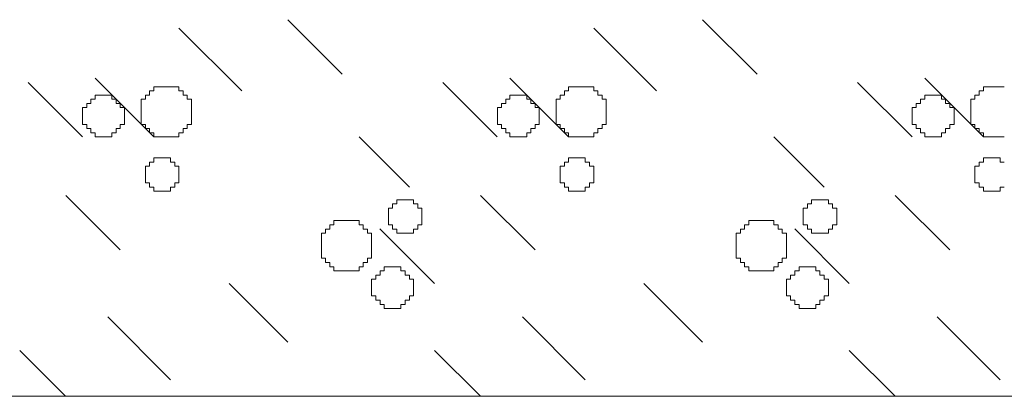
# Model space of a CAD drawing. Header units: millimetres. Extents: x -2274 to 12297, y -16157 to 26321.
# Tile 287 of 295: x -787 to -740, y -51 to -33. Entities that reach past the tile are written whole.
import ezdxf

# ---------------------------------------------------------------- set-up
doc = ezdxf.new("R2010")
doc.units = ezdxf.units.MM
doc.layers.add('- niebieska cienka - izolacja', color=120, linetype='Continuous')
doc.layers.add('- niebieska gruba', color=161, linetype='Continuous')

msp = doc.modelspace()

# ---------------------------------------------------------------- linework, layer by layer
at = {"layer": '- niebieska cienka - izolacja', "color": 253, "linetype": 'Continuous', "lineweight": 13}
for p, q in [((-773.797, -33.005), (-771.197, -35.605)), ((-773.797, -33.005), (-771.197, -35.605)), ((-753.997, -33.005), (-751.397, -35.605)), ((-753.997, -33.005), (-751.397, -35.605)), ((-778.995, -33.407), (-775.995, -36.407)), ((-778.995, -33.407), (-775.995, -36.407)), ((-759.195, -33.407), (-756.195, -36.407)), ((-759.195, -33.407), (-756.195, -36.407)), ((-786.197, -36.005), (-783.597, -38.605)), ((-786.197, -36.005), (-783.597, -38.605)), ((-782.995, -35.807), (-780.195, -38.607)), ((-782.995, -35.807), (-780.195, -38.607)), ((-766.397, -36.005), (-763.797, -38.605)), ((-766.397, -36.005), (-763.797, -38.605)), ((-763.195, -35.807), (-760.395, -38.607)), ((-763.195, -35.807), (-760.395, -38.607)), ((-746.597, -36.005), (-743.997, -38.605)), ((-746.597, -36.005), (-743.997, -38.605)), ((-743.395, -35.807), (-740.595, -38.607)), ((-743.395, -35.807), (-740.595, -38.607)), ((-782.995, -36.606), (-782.795, -36.606)), ((-782.995, -36.806), (-782.995, -36.606)), ((-782.795, -36.606), (-782.595, -36.606)), ((-782.595, -36.606), (-782.395, -36.606)), ((-782.395, -36.606), (-782.195, -36.606)), ((-782.195, -36.806), (-782.195, -36.606)), ((-780.595, -36.806), (-780.595, -36.606)), ((-780.595, -36.606), (-780.395, -36.606)), ((-780.395, -36.606), (-780.395, -36.406)), ((-780.395, -36.406), (-780.195, -36.406)), ((-780.195, -36.406), (-780.195, -36.206)), ((-780.195, -36.206), (-779.995, -36.206)), ((-779.995, -36.206), (-779.795, -36.206)), ((-779.795, -36.206), (-779.595, -36.206)), ((-779.595, -36.206), (-779.395, -36.206)), ((-779.395, -36.206), (-779.195, -36.206)), ((-779.195, -36.206), (-778.995, -36.206)), ((-778.995, -36.406), (-778.995, -36.206)), ((-778.995, -36.406), (-778.795, -36.406)), ((-778.795, -36.606), (-778.795, -36.406)), ((-778.795, -36.606), (-778.595, -36.606)), ((-778.595, -36.806), (-778.595, -36.606)), ((-763.195, -36.606), (-762.995, -36.606)), ((-763.195, -36.806), (-763.195, -36.606)), ((-762.995, -36.606), (-762.795, -36.606)), ((-762.795, -36.606), (-762.595, -36.606)), ((-762.595, -36.606), (-762.395, -36.606)), ((-762.395, -36.806), (-762.395, -36.606)), ((-760.795, -36.806), (-760.795, -36.606)), ((-760.795, -36.606), (-760.595, -36.606)), ((-760.595, -36.606), (-760.595, -36.406)), ((-760.595, -36.406), (-760.395, -36.406)), ((-760.395, -36.406), (-760.395, -36.206)), ((-760.395, -36.206), (-760.195, -36.206)), ((-760.195, -36.206), (-759.995, -36.206)), ((-759.995, -36.206), (-759.795, -36.206)), ((-759.795, -36.206), (-759.595, -36.206)), ((-759.595, -36.206), (-759.395, -36.206)), ((-759.395, -36.206), (-759.195, -36.206)), ((-759.195, -36.406), (-759.195, -36.206)), ((-759.195, -36.406), (-758.995, -36.406)), ((-758.995, -36.606), (-758.995, -36.406)), ((-758.995, -36.606), (-758.795, -36.606)), ((-758.795, -36.806), (-758.795, -36.606)), ((-743.395, -36.606), (-743.195, -36.606)), ((-743.395, -36.806), (-743.395, -36.606)), ((-743.195, -36.606), (-742.995, -36.606)), ((-742.995, -36.606), (-742.795, -36.606)), ((-742.795, -36.606), (-742.595, -36.606)), ((-742.595, -36.806), (-742.595, -36.606)), ((-740.995, -36.806), (-740.995, -36.606)), ((-740.995, -36.606), (-740.795, -36.606)), ((-740.795, -36.606), (-740.795, -36.406)), ((-740.795, -36.406), (-740.595, -36.406)), ((-740.595, -36.406), (-740.595, -36.206)), ((-740.595, -36.206), (-740.395, -36.206)), ((-740.395, -36.206), (-740.195, -36.206)), ((-740.195, -36.206), (-739.995, -36.206)), ((-739.995, -36.206), (-739.795, -36.206)), ((-739.795, -36.206), (-739.595, -36.206)), ((-783.395, -37.206), (-783.395, -37.006)), ((-783.395, -37.006), (-783.195, -37.006)), ((-783.195, -36.806), (-782.995, -36.806)), ((-783.195, -37.006), (-783.195, -36.806)), ((-782.195, -36.806), (-781.995, -36.806)), ((-781.995, -37.006), (-781.995, -36.806)), ((-781.995, -37.006), (-781.795, -37.006)), ((-781.795, -37.206), (-781.795, -37.006)), ((-780.795, -37.006), (-780.795, -36.806)), ((-780.795, -36.806), (-780.595, -36.806)), ((-780.795, -37.206), (-780.795, -37.006)), ((-778.595, -36.806), (-778.395, -36.806)), ((-778.395, -37.006), (-778.395, -36.806)), ((-778.395, -37.206), (-778.395, -37.006)), ((-763.595, -37.206), (-763.595, -37.006)), ((-763.595, -37.006), (-763.395, -37.006)), ((-763.395, -36.806), (-763.195, -36.806)), ((-763.395, -37.006), (-763.395, -36.806)), ((-762.395, -36.806), (-762.195, -36.806)), ((-762.195, -37.006), (-762.195, -36.806)), ((-762.195, -37.006), (-761.995, -37.006)), ((-761.995, -37.206), (-761.995, -37.006)), ((-760.995, -37.006), (-760.995, -36.806)), ((-760.995, -36.806), (-760.795, -36.806)), ((-760.995, -37.206), (-760.995, -37.006)), ((-758.795, -36.806), (-758.595, -36.806)), ((-758.595, -37.006), (-758.595, -36.806)), ((-758.595, -37.206), (-758.595, -37.006)), ((-743.795, -37.206), (-743.795, -37.006)), ((-743.795, -37.006), (-743.595, -37.006)), ((-743.595, -36.806), (-743.395, -36.806)), ((-743.595, -37.006), (-743.595, -36.806)), ((-742.595, -36.806), (-742.395, -36.806)), ((-742.395, -37.006), (-742.395, -36.806)), ((-742.395, -37.006), (-742.195, -37.006)), ((-742.195, -37.206), (-742.195, -37.006)), ((-741.195, -37.006), (-741.195, -36.806)), ((-741.195, -36.806), (-740.995, -36.806)), ((-741.195, -37.206), (-741.195, -37.006)), ((-783.595, -37.206), (-783.395, -37.206)), ((-783.595, -37.406), (-783.595, -37.206)), ((-783.595, -37.606), (-783.595, -37.406)), ((-781.795, -37.206), (-781.595, -37.206)), ((-781.595, -37.406), (-781.595, -37.206)), ((-781.595, -37.606), (-781.595, -37.406)), ((-780.795, -37.406), (-780.795, -37.206)), ((-780.795, -37.606), (-780.795, -37.406)), ((-778.395, -37.406), (-778.395, -37.206)), ((-778.395, -37.606), (-778.395, -37.406)), ((-763.795, -37.206), (-763.595, -37.206)), ((-763.795, -37.406), (-763.795, -37.206)), ((-763.795, -37.606), (-763.795, -37.406)), ((-761.995, -37.206), (-761.795, -37.206)), ((-761.795, -37.406), (-761.795, -37.206)), ((-761.795, -37.606), (-761.795, -37.406)), ((-760.995, -37.406), (-760.995, -37.206)), ((-760.995, -37.606), (-760.995, -37.406)), ((-758.595, -37.406), (-758.595, -37.206)), ((-758.595, -37.606), (-758.595, -37.406)), ((-743.995, -37.206), (-743.795, -37.206)), ((-743.995, -37.406), (-743.995, -37.206)), ((-743.995, -37.606), (-743.995, -37.406)), ((-742.195, -37.206), (-741.995, -37.206)), ((-741.995, -37.406), (-741.995, -37.206)), ((-741.995, -37.606), (-741.995, -37.406)), ((-741.195, -37.406), (-741.195, -37.206)), ((-741.195, -37.606), (-741.195, -37.406)), ((-783.595, -37.806), (-783.595, -37.606)), ((-783.595, -38.006), (-783.595, -37.806)), ((-783.595, -38.006), (-783.395, -38.006)), ((-783.395, -38.206), (-783.395, -38.006)), ((-781.795, -38.206), (-781.795, -38.006)), ((-781.795, -38.006), (-781.595, -38.006)), ((-781.595, -37.806), (-781.595, -37.606)), ((-781.595, -38.006), (-781.595, -37.806)), ((-780.795, -37.806), (-780.795, -37.606)), ((-780.795, -38.006), (-780.795, -37.806)), ((-780.795, -38.006), (-780.595, -38.006)), ((-780.595, -38.206), (-780.595, -38.006)), ((-778.595, -38.006), (-778.395, -38.006)), ((-778.595, -38.206), (-778.595, -38.006)), ((-778.395, -37.806), (-778.395, -37.606)), ((-778.395, -38.006), (-778.395, -37.806)), ((-763.795, -37.806), (-763.795, -37.606)), ((-763.795, -38.006), (-763.795, -37.806)), ((-763.795, -38.006), (-763.595, -38.006)), ((-763.595, -38.206), (-763.595, -38.006)), ((-761.995, -38.206), (-761.995, -38.006)), ((-761.995, -38.006), (-761.795, -38.006)), ((-761.795, -37.806), (-761.795, -37.606)), ((-761.795, -38.006), (-761.795, -37.806)), ((-760.995, -37.806), (-760.995, -37.606)), ((-760.995, -38.006), (-760.995, -37.806)), ((-760.995, -38.006), (-760.795, -38.006)), ((-760.795, -38.206), (-760.795, -38.006)), ((-758.795, -38.006), (-758.595, -38.006)), ((-758.795, -38.206), (-758.795, -38.006)), ((-758.595, -37.806), (-758.595, -37.606)), ((-758.595, -38.006), (-758.595, -37.806)), ((-743.995, -37.806), (-743.995, -37.606)), ((-743.995, -38.006), (-743.995, -37.806)), ((-743.995, -38.006), (-743.795, -38.006)), ((-743.795, -38.206), (-743.795, -38.006)), ((-742.195, -38.206), (-742.195, -38.006)), ((-742.195, -38.006), (-741.995, -38.006)), ((-741.995, -37.806), (-741.995, -37.606)), ((-741.995, -38.006), (-741.995, -37.806)), ((-741.195, -37.806), (-741.195, -37.606)), ((-741.195, -38.006), (-741.195, -37.806)), ((-741.195, -38.006), (-740.995, -38.006)), ((-740.995, -38.206), (-740.995, -38.006)), ((-783.395, -38.206), (-783.195, -38.206)), ((-783.195, -38.406), (-783.195, -38.206)), ((-783.195, -38.406), (-782.995, -38.406)), ((-782.995, -38.606), (-782.995, -38.406)), ((-782.195, -38.606), (-782.195, -38.406)), ((-782.195, -38.406), (-781.995, -38.406)), ((-781.995, -38.406), (-781.995, -38.206)), ((-781.995, -38.206), (-781.795, -38.206)), ((-780.595, -38.206), (-780.395, -38.206)), ((-780.395, -38.406), (-780.395, -38.206)), ((-780.395, -38.406), (-780.195, -38.406)), ((-780.195, -38.606), (-780.195, -38.406)), ((-778.995, -38.406), (-778.795, -38.406)), ((-778.995, -38.606), (-778.995, -38.406)), ((-778.795, -38.206), (-778.595, -38.206)), ((-778.795, -38.406), (-778.795, -38.206)), ((-763.595, -38.206), (-763.395, -38.206)), ((-763.395, -38.406), (-763.395, -38.206)), ((-763.395, -38.406), (-763.195, -38.406)), ((-763.195, -38.606), (-763.195, -38.406)), ((-762.395, -38.606), (-762.395, -38.406)), ((-762.395, -38.406), (-762.195, -38.406)), ((-762.195, -38.406), (-762.195, -38.206)), ((-762.195, -38.206), (-761.995, -38.206)), ((-760.795, -38.206), (-760.595, -38.206)), ((-760.595, -38.406), (-760.595, -38.206)), ((-760.595, -38.406), (-760.395, -38.406)), ((-760.395, -38.606), (-760.395, -38.406)), ((-759.195, -38.406), (-758.995, -38.406)), ((-759.195, -38.606), (-759.195, -38.406)), ((-758.995, -38.206), (-758.795, -38.206)), ((-758.995, -38.406), (-758.995, -38.206)), ((-743.795, -38.206), (-743.595, -38.206)), ((-743.595, -38.406), (-743.595, -38.206)), ((-743.595, -38.406), (-743.395, -38.406)), ((-743.395, -38.606), (-743.395, -38.406)), ((-742.595, -38.606), (-742.595, -38.406)), ((-742.595, -38.406), (-742.395, -38.406)), ((-742.395, -38.406), (-742.395, -38.206)), ((-742.395, -38.206), (-742.195, -38.206)), ((-740.995, -38.206), (-740.795, -38.206)), ((-740.795, -38.406), (-740.795, -38.206)), ((-740.795, -38.406), (-740.595, -38.406)), ((-740.595, -38.606), (-740.595, -38.406)), ((-782.995, -38.606), (-782.795, -38.606)), ((-782.795, -38.606), (-782.595, -38.606)), ((-782.595, -38.606), (-782.395, -38.606)), ((-782.395, -38.606), (-782.195, -38.606)), ((-780.195, -38.606), (-779.995, -38.606)), ((-779.995, -38.606), (-779.795, -38.606)), ((-779.795, -38.606), (-779.595, -38.606)), ((-779.595, -38.606), (-779.395, -38.606)), ((-779.395, -38.606), (-779.195, -38.606)), ((-779.195, -38.606), (-778.995, -38.606)), ((-770.395, -38.607), (-767.995, -41.007)), ((-770.395, -38.607), (-767.995, -41.007)), ((-763.195, -38.606), (-762.995, -38.606)), ((-762.995, -38.606), (-762.795, -38.606)), ((-762.795, -38.606), (-762.595, -38.606)), ((-762.595, -38.606), (-762.395, -38.606)), ((-760.395, -38.606), (-760.195, -38.606)), ((-760.195, -38.606), (-759.995, -38.606)), ((-759.995, -38.606), (-759.795, -38.606)), ((-759.795, -38.606), (-759.595, -38.606)), ((-759.595, -38.606), (-759.395, -38.606)), ((-759.395, -38.606), (-759.195, -38.606)), ((-750.595, -38.607), (-748.195, -41.007)), ((-750.595, -38.607), (-748.195, -41.007)), ((-743.395, -38.606), (-743.195, -38.606)), ((-743.195, -38.606), (-742.995, -38.606)), ((-742.995, -38.606), (-742.795, -38.606)), ((-742.795, -38.606), (-742.595, -38.606)), ((-740.595, -38.606), (-740.395, -38.606)), ((-740.395, -38.606), (-740.195, -38.606)), ((-740.195, -38.606), (-739.995, -38.606)), ((-739.995, -38.606), (-739.795, -38.606)), ((-739.795, -38.606), (-739.595, -38.606)), ((-780.395, -39.806), (-780.195, -39.806)), ((-780.395, -40.006), (-780.395, -39.806)), ((-780.195, -39.806), (-780.195, -39.606)), ((-780.195, -39.606), (-779.995, -39.606)), ((-779.995, -39.606), (-779.795, -39.606)), ((-779.795, -39.606), (-779.595, -39.606)), ((-779.595, -39.606), (-779.395, -39.606)), ((-779.395, -39.806), (-779.395, -39.606)), ((-779.395, -39.806), (-779.195, -39.806)), ((-779.195, -40.006), (-779.195, -39.806)), ((-760.595, -39.806), (-760.395, -39.806)), ((-760.595, -40.006), (-760.595, -39.806)), ((-760.395, -39.806), (-760.395, -39.606)), ((-760.395, -39.606), (-760.195, -39.606)), ((-760.195, -39.606), (-759.995, -39.606)), ((-759.995, -39.606), (-759.795, -39.606)), ((-759.795, -39.606), (-759.595, -39.606)), ((-759.595, -39.806), (-759.595, -39.606)), ((-759.595, -39.806), (-759.395, -39.806)), ((-759.395, -40.006), (-759.395, -39.806)), ((-740.795, -39.806), (-740.595, -39.806)), ((-740.795, -40.006), (-740.795, -39.806)), ((-740.595, -39.806), (-740.595, -39.606)), ((-740.595, -39.606), (-740.395, -39.606)), ((-740.395, -39.606), (-740.195, -39.606)), ((-740.195, -39.606), (-739.995, -39.606)), ((-739.995, -39.606), (-739.795, -39.606)), ((-739.795, -39.806), (-739.795, -39.606)), ((-739.795, -39.806), (-739.595, -39.806)), ((-780.595, -40.206), (-780.595, -40.006)), ((-780.595, -40.006), (-780.395, -40.006)), ((-780.595, -40.406), (-780.595, -40.206)), ((-780.595, -40.606), (-780.595, -40.406)), ((-779.195, -40.006), (-778.995, -40.006)), ((-778.995, -40.206), (-778.995, -40.006)), ((-778.995, -40.406), (-778.995, -40.206)), ((-778.995, -40.606), (-778.995, -40.406)), ((-760.795, -40.206), (-760.795, -40.006)), ((-760.795, -40.006), (-760.595, -40.006)), ((-760.795, -40.406), (-760.795, -40.206)), ((-760.795, -40.606), (-760.795, -40.406)), ((-759.395, -40.006), (-759.195, -40.006)), ((-759.195, -40.206), (-759.195, -40.006)), ((-759.195, -40.406), (-759.195, -40.206)), ((-759.195, -40.606), (-759.195, -40.406)), ((-740.995, -40.206), (-740.995, -40.006)), ((-740.995, -40.006), (-740.795, -40.006)), ((-740.995, -40.406), (-740.995, -40.206)), ((-740.995, -40.606), (-740.995, -40.406)), ((-780.595, -40.806), (-780.595, -40.606)), ((-780.595, -40.806), (-780.395, -40.806)), ((-780.395, -41.006), (-780.395, -40.806)), ((-779.195, -40.806), (-778.995, -40.806)), ((-779.195, -41.006), (-779.195, -40.806)), ((-778.995, -40.806), (-778.995, -40.606)), ((-760.795, -40.806), (-760.795, -40.606)), ((-760.795, -40.806), (-760.595, -40.806)), ((-760.595, -41.006), (-760.595, -40.806)), ((-759.395, -40.806), (-759.195, -40.806)), ((-759.395, -41.006), (-759.395, -40.806)), ((-759.195, -40.806), (-759.195, -40.606)), ((-740.995, -40.806), (-740.995, -40.606)), ((-740.995, -40.806), (-740.795, -40.806)), ((-740.795, -41.006), (-740.795, -40.806)), ((-780.395, -41.006), (-780.195, -41.006)), ((-780.195, -41.206), (-780.195, -41.006)), ((-780.195, -41.206), (-779.995, -41.206)), ((-779.995, -41.206), (-779.795, -41.206)), ((-779.795, -41.206), (-779.595, -41.206)), ((-779.595, -41.206), (-779.395, -41.206)), ((-779.395, -41.006), (-779.195, -41.006)), ((-779.395, -41.206), (-779.395, -41.006)), ((-760.595, -41.006), (-760.395, -41.006)), ((-760.395, -41.206), (-760.395, -41.006)), ((-760.395, -41.206), (-760.195, -41.206)), ((-760.195, -41.206), (-759.995, -41.206)), ((-759.995, -41.206), (-759.795, -41.206)), ((-759.795, -41.206), (-759.595, -41.206)), ((-759.595, -41.006), (-759.395, -41.006)), ((-759.595, -41.206), (-759.595, -41.006)), ((-740.795, -41.006), (-740.595, -41.006)), ((-740.595, -41.206), (-740.595, -41.006)), ((-740.595, -41.206), (-740.395, -41.206)), ((-740.395, -41.206), (-740.195, -41.206)), ((-740.195, -41.206), (-739.995, -41.206)), ((-739.995, -41.206), (-739.795, -41.206)), ((-739.795, -41.006), (-739.595, -41.006)), ((-739.795, -41.206), (-739.795, -41.006)), ((-784.397, -41.405), (-781.797, -44.005)), ((-784.397, -41.405), (-781.797, -44.005)), ((-768.795, -41.806), (-768.595, -41.806)), ((-768.795, -42.006), (-768.795, -41.806)), ((-768.595, -41.806), (-768.595, -41.606)), ((-768.595, -41.606), (-768.395, -41.606)), ((-768.395, -41.606), (-768.195, -41.606)), ((-768.195, -41.606), (-767.995, -41.606)), ((-767.995, -41.606), (-767.795, -41.606)), ((-767.795, -41.806), (-767.795, -41.606)), ((-767.795, -41.806), (-767.595, -41.806)), ((-767.595, -42.006), (-767.595, -41.806)), ((-764.597, -41.405), (-761.997, -44.005)), ((-764.597, -41.405), (-761.997, -44.005)), ((-748.995, -41.806), (-748.795, -41.806)), ((-748.995, -42.006), (-748.995, -41.806)), ((-748.795, -41.806), (-748.795, -41.606)), ((-748.795, -41.606), (-748.595, -41.606)), ((-748.595, -41.606), (-748.395, -41.606)), ((-748.395, -41.606), (-748.195, -41.606)), ((-748.195, -41.606), (-747.995, -41.606)), ((-747.995, -41.806), (-747.995, -41.606)), ((-747.995, -41.806), (-747.795, -41.806)), ((-747.795, -42.006), (-747.795, -41.806)), ((-744.797, -41.405), (-742.197, -44.005)), ((-744.797, -41.405), (-742.197, -44.005)), ((-768.995, -42.206), (-768.995, -42.006)), ((-768.995, -42.006), (-768.795, -42.006)), ((-768.995, -42.406), (-768.995, -42.206)), ((-767.595, -42.006), (-767.395, -42.006)), ((-767.395, -42.206), (-767.395, -42.006)), ((-767.395, -42.406), (-767.395, -42.206)), ((-749.195, -42.206), (-749.195, -42.006)), ((-749.195, -42.006), (-748.995, -42.006)), ((-749.195, -42.406), (-749.195, -42.206)), ((-747.795, -42.006), (-747.595, -42.006)), ((-747.595, -42.206), (-747.595, -42.006)), ((-747.595, -42.406), (-747.595, -42.206)), ((-771.595, -42.806), (-771.595, -42.606)), ((-771.595, -42.606), (-771.395, -42.606)), ((-771.395, -42.606), (-771.195, -42.606)), ((-771.195, -42.606), (-770.995, -42.606)), ((-770.995, -42.606), (-770.795, -42.606)), ((-770.795, -42.606), (-770.595, -42.606)), ((-770.595, -42.606), (-770.395, -42.606)), ((-770.395, -42.806), (-770.395, -42.606)), ((-768.995, -42.606), (-768.995, -42.406)), ((-768.995, -42.806), (-768.995, -42.606)), ((-767.395, -42.606), (-767.395, -42.406)), ((-767.395, -42.806), (-767.395, -42.606)), ((-751.795, -42.806), (-751.795, -42.606)), ((-751.795, -42.606), (-751.595, -42.606)), ((-751.595, -42.606), (-751.395, -42.606)), ((-751.395, -42.606), (-751.195, -42.606)), ((-751.195, -42.606), (-750.995, -42.606)), ((-750.995, -42.606), (-750.795, -42.606)), ((-750.795, -42.606), (-750.595, -42.606)), ((-750.595, -42.806), (-750.595, -42.606)), ((-749.195, -42.606), (-749.195, -42.406)), ((-749.195, -42.806), (-749.195, -42.606)), ((-747.595, -42.606), (-747.595, -42.406)), ((-747.595, -42.806), (-747.595, -42.606)), ((-772.195, -43.406), (-772.195, -43.206)), ((-772.195, -43.206), (-771.995, -43.206)), ((-771.995, -43.206), (-771.995, -43.006)), ((-771.995, -43.006), (-771.795, -43.006)), ((-771.795, -43.006), (-771.795, -42.806)), ((-771.795, -42.806), (-771.595, -42.806)), ((-770.395, -42.806), (-770.195, -42.806)), ((-770.195, -43.006), (-770.195, -42.806)), ((-770.195, -43.006), (-769.995, -43.006)), ((-769.995, -43.206), (-769.995, -43.006)), ((-769.995, -43.206), (-769.795, -43.206)), ((-769.795, -43.406), (-769.795, -43.206)), ((-769.397, -43.005), (-766.797, -45.605)), ((-769.397, -43.005), (-766.797, -45.605)), ((-768.995, -42.806), (-768.795, -42.806)), ((-768.795, -43.006), (-768.795, -42.806)), ((-768.795, -43.006), (-768.595, -43.006)), ((-768.595, -43.206), (-768.595, -43.006)), ((-768.595, -43.206), (-768.395, -43.206)), ((-768.395, -43.206), (-768.195, -43.206)), ((-768.195, -43.206), (-767.995, -43.206)), ((-767.995, -43.206), (-767.795, -43.206)), ((-767.795, -43.006), (-767.595, -43.006)), ((-767.795, -43.206), (-767.795, -43.006)), ((-767.595, -42.806), (-767.395, -42.806)), ((-767.595, -43.006), (-767.595, -42.806)), ((-752.395, -43.406), (-752.395, -43.206)), ((-752.395, -43.206), (-752.195, -43.206)), ((-752.195, -43.206), (-752.195, -43.006)), ((-752.195, -43.006), (-751.995, -43.006)), ((-751.995, -43.006), (-751.995, -42.806)), ((-751.995, -42.806), (-751.795, -42.806)), ((-750.595, -42.806), (-750.395, -42.806)), ((-750.395, -43.006), (-750.395, -42.806)), ((-750.395, -43.006), (-750.195, -43.006)), ((-750.195, -43.206), (-750.195, -43.006)), ((-750.195, -43.206), (-749.995, -43.206)), ((-749.995, -43.406), (-749.995, -43.206)), ((-749.597, -43.005), (-746.997, -45.605)), ((-749.597, -43.005), (-746.997, -45.605)), ((-749.195, -42.806), (-748.995, -42.806)), ((-748.995, -43.006), (-748.995, -42.806)), ((-748.995, -43.006), (-748.795, -43.006)), ((-748.795, -43.206), (-748.795, -43.006)), ((-748.795, -43.206), (-748.595, -43.206)), ((-748.595, -43.206), (-748.395, -43.206)), ((-748.395, -43.206), (-748.195, -43.206)), ((-748.195, -43.206), (-747.995, -43.206)), ((-747.995, -43.006), (-747.795, -43.006)), ((-747.995, -43.206), (-747.995, -43.006)), ((-747.795, -42.806), (-747.595, -42.806)), ((-747.795, -43.006), (-747.795, -42.806)), ((-772.195, -43.606), (-772.195, -43.406)), ((-772.195, -43.806), (-772.195, -43.606)), ((-769.795, -43.606), (-769.795, -43.406)), ((-769.795, -43.806), (-769.795, -43.606)), ((-752.395, -43.606), (-752.395, -43.406)), ((-752.395, -43.806), (-752.395, -43.606)), ((-749.995, -43.606), (-749.995, -43.406)), ((-749.995, -43.806), (-749.995, -43.606)), ((-772.195, -44.006), (-772.195, -43.806)), ((-772.195, -44.206), (-772.195, -44.006)), ((-769.795, -44.006), (-769.795, -43.806)), ((-769.795, -44.206), (-769.795, -44.006)), ((-752.395, -44.006), (-752.395, -43.806)), ((-752.395, -44.206), (-752.395, -44.006)), ((-749.995, -44.006), (-749.995, -43.806)), ((-749.995, -44.206), (-749.995, -44.006)), ((-772.195, -44.406), (-772.195, -44.206)), ((-772.195, -44.406), (-771.995, -44.406)), ((-771.995, -44.606), (-771.995, -44.406)), ((-771.995, -44.606), (-771.795, -44.606)), ((-771.795, -44.806), (-771.795, -44.606)), ((-770.195, -44.606), (-769.995, -44.606)), ((-770.195, -44.806), (-770.195, -44.606)), ((-769.995, -44.406), (-769.795, -44.406)), ((-769.995, -44.606), (-769.995, -44.406)), ((-769.795, -44.406), (-769.795, -44.206)), ((-752.395, -44.406), (-752.395, -44.206)), ((-752.395, -44.406), (-752.195, -44.406)), ((-752.195, -44.606), (-752.195, -44.406)), ((-752.195, -44.606), (-751.995, -44.606)), ((-751.995, -44.806), (-751.995, -44.606)), ((-750.395, -44.606), (-750.195, -44.606)), ((-750.395, -44.806), (-750.395, -44.606)), ((-750.195, -44.406), (-749.995, -44.406)), ((-750.195, -44.606), (-750.195, -44.406)), ((-749.995, -44.406), (-749.995, -44.206)), ((-771.795, -44.806), (-771.595, -44.806)), ((-771.595, -45.006), (-771.595, -44.806)), ((-771.595, -45.006), (-771.395, -45.006)), ((-771.395, -45.006), (-771.195, -45.006)), ((-771.195, -45.006), (-770.995, -45.006)), ((-770.995, -45.006), (-770.795, -45.006)), ((-770.795, -45.006), (-770.595, -45.006)), ((-770.595, -45.006), (-770.395, -45.006)), ((-770.395, -44.806), (-770.195, -44.806)), ((-770.395, -45.006), (-770.395, -44.806)), ((-769.395, -45.006), (-769.195, -45.006)), ((-769.395, -45.206), (-769.395, -45.006)), ((-769.195, -44.806), (-768.995, -44.806)), ((-769.195, -45.006), (-769.195, -44.806)), ((-768.995, -44.806), (-768.795, -44.806)), ((-768.795, -44.806), (-768.595, -44.806)), ((-768.595, -44.806), (-768.395, -44.806)), ((-768.395, -45.006), (-768.395, -44.806)), ((-768.395, -45.006), (-768.195, -45.006)), ((-768.195, -45.206), (-768.195, -45.006)), ((-751.995, -44.806), (-751.795, -44.806)), ((-751.795, -45.006), (-751.795, -44.806)), ((-751.795, -45.006), (-751.595, -45.006)), ((-751.595, -45.006), (-751.395, -45.006)), ((-751.395, -45.006), (-751.195, -45.006)), ((-751.195, -45.006), (-750.995, -45.006)), ((-750.995, -45.006), (-750.795, -45.006)), ((-750.795, -45.006), (-750.595, -45.006)), ((-750.595, -44.806), (-750.395, -44.806)), ((-750.595, -45.006), (-750.595, -44.806)), ((-749.595, -45.006), (-749.395, -45.006)), ((-749.595, -45.206), (-749.595, -45.006)), ((-749.395, -44.806), (-749.195, -44.806)), ((-749.395, -45.006), (-749.395, -44.806)), ((-749.195, -44.806), (-748.995, -44.806)), ((-748.995, -44.806), (-748.795, -44.806)), ((-748.795, -44.806), (-748.595, -44.806)), ((-748.595, -45.006), (-748.595, -44.806)), ((-748.595, -45.006), (-748.395, -45.006)), ((-748.395, -45.206), (-748.395, -45.006)), ((-769.795, -45.406), (-769.595, -45.406)), ((-769.795, -45.606), (-769.795, -45.406)), ((-769.595, -45.406), (-769.595, -45.206)), ((-769.595, -45.206), (-769.395, -45.206)), ((-768.195, -45.206), (-767.995, -45.206)), ((-767.995, -45.406), (-767.995, -45.206)), ((-767.995, -45.406), (-767.795, -45.406)), ((-767.795, -45.606), (-767.795, -45.406)), ((-749.995, -45.406), (-749.795, -45.406)), ((-749.995, -45.606), (-749.995, -45.406)), ((-749.795, -45.406), (-749.795, -45.206)), ((-749.795, -45.206), (-749.595, -45.206)), ((-748.395, -45.206), (-748.195, -45.206)), ((-748.195, -45.406), (-748.195, -45.206)), ((-748.195, -45.406), (-747.995, -45.406)), ((-747.995, -45.606), (-747.995, -45.406)), ((-776.595, -45.607), (-773.795, -48.407)), ((-776.595, -45.607), (-773.795, -48.407)), ((-769.795, -45.806), (-769.795, -45.606)), ((-769.795, -46.006), (-769.795, -45.806)), ((-769.795, -46.206), (-769.795, -46.006)), ((-767.795, -45.806), (-767.795, -45.606)), ((-767.795, -46.006), (-767.795, -45.806)), ((-767.795, -46.206), (-767.795, -46.006)), ((-756.795, -45.607), (-753.995, -48.407)), ((-756.795, -45.607), (-753.995, -48.407)), ((-749.995, -45.806), (-749.995, -45.606)), ((-749.995, -46.006), (-749.995, -45.806)), ((-749.995, -46.206), (-749.995, -46.006)), ((-747.995, -45.806), (-747.995, -45.606)), ((-747.995, -46.006), (-747.995, -45.806)), ((-747.995, -46.206), (-747.995, -46.006)), ((-769.795, -46.206), (-769.595, -46.206)), ((-769.595, -46.406), (-769.595, -46.206)), ((-769.595, -46.406), (-769.395, -46.406)), ((-769.395, -46.606), (-769.395, -46.406)), ((-768.195, -46.606), (-768.195, -46.406)), ((-768.195, -46.406), (-767.995, -46.406)), ((-767.995, -46.406), (-767.995, -46.206)), ((-767.995, -46.206), (-767.795, -46.206)), ((-749.995, -46.206), (-749.795, -46.206)), ((-749.795, -46.406), (-749.795, -46.206)), ((-749.795, -46.406), (-749.595, -46.406)), ((-749.595, -46.606), (-749.595, -46.406)), ((-748.395, -46.606), (-748.395, -46.406)), ((-748.395, -46.406), (-748.195, -46.406)), ((-748.195, -46.406), (-748.195, -46.206)), ((-748.195, -46.206), (-747.995, -46.206)), ((-769.395, -46.606), (-769.195, -46.606)), ((-769.195, -46.806), (-769.195, -46.606)), ((-769.195, -46.806), (-768.995, -46.806)), ((-768.995, -46.806), (-768.795, -46.806)), ((-768.795, -46.806), (-768.595, -46.806)), ((-768.595, -46.806), (-768.395, -46.806)), ((-768.395, -46.806), (-768.395, -46.606)), ((-768.395, -46.606), (-768.195, -46.606)), ((-749.595, -46.606), (-749.395, -46.606)), ((-749.395, -46.806), (-749.395, -46.606)), ((-749.395, -46.806), (-749.195, -46.806)), ((-749.195, -46.806), (-748.995, -46.806)), ((-748.995, -46.806), (-748.795, -46.806)), ((-748.795, -46.806), (-748.595, -46.806)), ((-748.595, -46.806), (-748.595, -46.606)), ((-748.595, -46.606), (-748.395, -46.606)), ((-782.395, -47.207), (-779.395, -50.207)), ((-782.395, -47.207), (-779.395, -50.207)), ((-762.595, -47.207), (-759.595, -50.207)), ((-762.595, -47.207), (-759.595, -50.207)), ((-742.795, -47.207), (-739.795, -50.207)), ((-742.795, -47.207), (-739.795, -50.207)), ((-786.595, -48.807), (-784.402, -51)), ((-786.595, -48.807), (-784.402, -51)), ((-766.795, -48.807), (-764.602, -51)), ((-766.795, -48.807), (-764.602, -51)), ((-746.995, -48.807), (-744.802, -51)), ((-746.995, -48.807), (-744.802, -51))]:
    msp.add_line(p, q, dxfattribs=at)
at = {"layer": '- niebieska gruba', "color": 253, "lineweight": 13}
msp.add_line((-736, -51), (-836, -51), dxfattribs=at)

doc.saveas('drawing.dxf')
